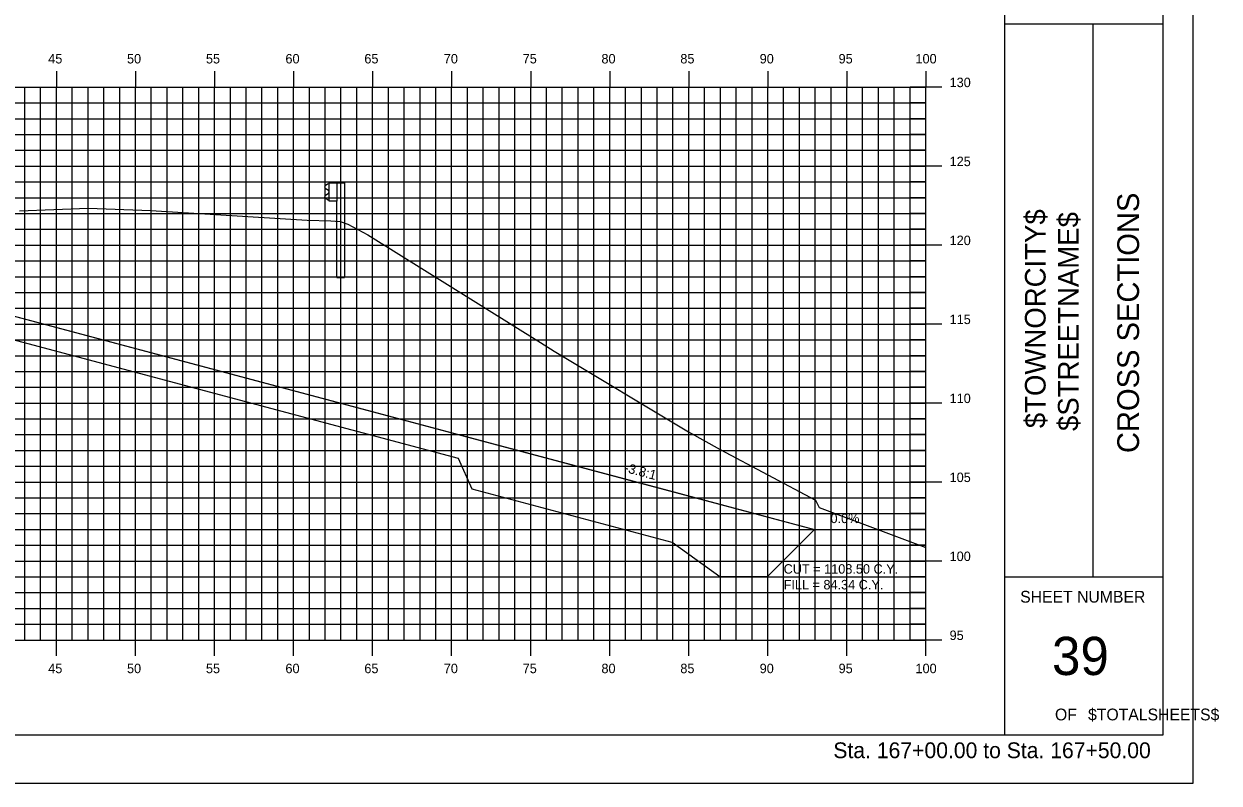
# Model space of a CAD drawing. Extents: x 850598 to 870284, y 366541 to 366651.
# Drawn here: x 855129 to 855204.6, y 366541.2 to 366589.2 of the extents above; entities that cross this region are included whole.
import ezdxf

# ---------------------------------------------------------------- set-up
doc = ezdxf.new("R2010")
doc.units = 0
for name, color, linetype in [('ANNOTATION', 7, 'Continuous'), ('BORDER', 7, 'Continuous'), ('D_Drainage_RipRap', 7, 'Continuous'), ('D_Roadway_Centerline', 7, 'Continuous'), ('D_Roadway_SlopeLines', 7, 'Continuous'), ('D_Text_Standard', 7, 'Continuous'), ('H_V ANNOTATION', 7, 'Continuous'), ('HIGHWAY_TITLE', 7, 'Continuous'), ('MAJOR', 7, 'Continuous'), ('MINOR', 7, 'Continuous'), ('PLOT BOUNDARY', 7, 'Continuous'), ('S_Guardrail_Beam', 7, 'Continuous'), ('S_Roadway_Centerline', 7, 'Continuous')]:
    doc.layers.add(name, color=color, linetype=linetype)

msp = doc.modelspace()

# ---------------------------------------------------------------- linework, layer by layer
at = {"layer": 'BORDER'}
for p, q in [((855191.028, 366544.225), (855191.028, 366649.225)), ((855201.028, 366544.225), (855201.028, 366649.225)), ((855191.028, 366589.228), (855201.028, 366589.228)), ((855196.619, 366554.228), (855196.619, 366589.228)), ((855191.028, 366554.228), (855201.028, 366554.228)), ((855041.028, 366544.225), (855201.028, 366544.225))]:
    msp.add_line(p, q, dxfattribs=at)
at = {"layer": 'D_Drainage_RipRap'}
msp.add_lwpolyline([(855156.469, 366563.225), (855169.125, 366559.853), (855178.987, 366557.225), (855175.987, 366554.225), (855172.987, 366554.225), (855169.987, 366556.403), (855157.331, 366559.775), (855156.469, 366561.725), (855109.028, 366574.366), (855109.028, 366575.866)], close=True, dxfattribs=at)
at = {"layer": 'D_Roadway_Centerline'}
msp.add_lwpolyline([(855059.847, 366574.259), (855061.028, 366574.653), (855064.83, 366575.92), (855071.028, 366577.986), (855075.028, 366578.226), (855086.028, 366578.556), (855097.028, 366578.226), (855101.028, 366577.986), (855103.028, 366577.866), (855109.028, 366575.866), (855156.469, 366563.225), (855169.125, 366559.853), (855178.987, 366557.225), (855182.987, 366557.225)], dxfattribs=at)
at = {"layer": 'D_Roadway_SlopeLines'}
msp.add_lwpolyline([(855109.028, 366575.866), (855178.987, 366557.225), (855178.987, 366557.225)], dxfattribs=at)
at = {"layer": 'MAJOR'}
for p, q in [((855131.028, 366586.227), (855131.028, 366585.225)), ((855131.028, 366586.227), (855131.028, 366585.225)), ((855136.028, 366586.227), (855136.028, 366585.225)), ((855136.028, 366586.227), (855136.028, 366585.225)), ((855141.028, 366586.227), (855141.028, 366585.225)), ((855141.028, 366586.227), (855141.028, 366585.225)), ((855146.028, 366586.227), (855146.028, 366585.225)), ((855146.028, 366586.227), (855146.028, 366585.225)), ((855151.028, 366586.227), (855151.028, 366585.225)), ((855151.028, 366586.227), (855151.028, 366585.225)), ((855156.028, 366586.227), (855156.028, 366585.225)), ((855156.028, 366586.227), (855156.028, 366585.225)), ((855161.028, 366586.227), (855161.028, 366585.225)), ((855161.028, 366586.227), (855161.028, 366585.225)), ((855166.028, 366586.227), (855166.028, 366585.225)), ((855166.028, 366586.227), (855166.028, 366585.225)), ((855171.028, 366586.227), (855171.028, 366585.225)), ((855171.028, 366586.227), (855171.028, 366585.225)), ((855176.028, 366586.227), (855176.028, 366585.225)), ((855176.028, 366586.227), (855176.028, 366585.225)), ((855181.028, 366586.227), (855181.028, 366585.225)), ((855181.028, 366586.227), (855181.028, 366585.225)), ((855186.028, 366586.227), (855186.028, 366585.225)), ((855186.028, 366586.227), (855186.028, 366585.225)), ((855046.028, 366585.225), (855186.028, 366585.225)), ((855046.028, 366585.225), (855186.028, 366585.225)), ((855046.028, 366585.225), (855186.028, 366585.225)), ((855046.028, 366585.225), (855186.028, 366585.225)), ((855131.028, 366550.225), (855131.028, 366585.225)), ((855131.028, 366550.225), (855131.028, 366585.225)), ((855136.028, 366550.225), (855136.028, 366585.225)), ((855136.028, 366550.225), (855136.028, 366585.225)), ((855141.028, 366550.225), (855141.028, 366585.225)), ((855141.028, 366550.225), (855141.028, 366585.225)), ((855146.028, 366550.225), (855146.028, 366585.225)), ((855146.028, 366550.225), (855146.028, 366585.225)), ((855151.028, 366550.225), (855151.028, 366585.225)), ((855151.028, 366550.225), (855151.028, 366585.225)), ((855156.028, 366550.225), (855156.028, 366585.225)), ((855156.028, 366550.225), (855156.028, 366585.225)), ((855161.028, 366550.225), (855161.028, 366585.225)), ((855161.028, 366550.225), (855161.028, 366585.225)), ((855166.028, 366550.225), (855166.028, 366585.225)), ((855166.028, 366550.225), (855166.028, 366585.225)), ((855171.028, 366550.225), (855171.028, 366585.225)), ((855171.028, 366550.225), (855171.028, 366585.225)), ((855176.028, 366550.225), (855176.028, 366585.225)), ((855176.028, 366550.225), (855176.028, 366585.225)), ((855181.028, 366550.225), (855181.028, 366585.225)), ((855181.028, 366550.225), (855181.028, 366585.225)), ((855187.03, 366585.225), (855185.026, 366585.225)), ((855187.03, 366585.225), (855185.026, 366585.225)), ((855186.028, 366550.225), (855186.028, 366585.225)), ((855186.028, 366550.225), (855186.028, 366585.225)), ((855186.028, 366550.225), (855186.028, 366585.225)), ((855186.028, 366550.225), (855186.028, 366585.225)), ((855046.028, 366580.225), (855186.028, 366580.225)), ((855046.028, 366580.225), (855186.028, 366580.225)), ((855187.03, 366580.225), (855185.026, 366580.225)), ((855187.03, 366580.225), (855185.026, 366580.225)), ((855046.028, 366575.225), (855186.028, 366575.225)), ((855046.028, 366575.225), (855186.028, 366575.225)), ((855187.03, 366575.225), (855185.026, 366575.225)), ((855187.03, 366575.225), (855185.026, 366575.225)), ((855046.028, 366570.225), (855186.028, 366570.225)), ((855046.028, 366570.225), (855186.028, 366570.225)), ((855187.03, 366570.225), (855185.026, 366570.225)), ((855187.03, 366570.225), (855185.026, 366570.225)), ((855046.028, 366565.225), (855186.028, 366565.225)), ((855046.028, 366565.225), (855186.028, 366565.225)), ((855187.03, 366565.225), (855185.026, 366565.225)), ((855187.03, 366565.225), (855185.026, 366565.225)), ((855046.028, 366560.225), (855186.028, 366560.225)), ((855046.028, 366560.225), (855186.028, 366560.225)), ((855187.03, 366560.225), (855185.026, 366560.225)), ((855187.03, 366560.225), (855185.026, 366560.225)), ((855046.028, 366555.225), (855186.028, 366555.225)), ((855046.028, 366555.225), (855186.028, 366555.225)), ((855187.03, 366555.225), (855185.026, 366555.225)), ((855187.03, 366555.225), (855185.026, 366555.225)), ((855046.028, 366550.225), (855186.028, 366550.225)), ((855046.028, 366550.225), (855186.028, 366550.225)), ((855046.028, 366550.225), (855186.028, 366550.225)), ((855046.028, 366550.225), (855186.028, 366550.225)), ((855131.028, 366549.223), (855131.028, 366550.225)), ((855131.028, 366549.223), (855131.028, 366550.225)), ((855136.028, 366549.223), (855136.028, 366550.225)), ((855136.028, 366549.223), (855136.028, 366550.225)), ((855141.028, 366549.223), (855141.028, 366550.225)), ((855141.028, 366549.223), (855141.028, 366550.225)), ((855146.028, 366549.223), (855146.028, 366550.225)), ((855146.028, 366549.223), (855146.028, 366550.225)), ((855151.028, 366549.223), (855151.028, 366550.225)), ((855151.028, 366549.223), (855151.028, 366550.225)), ((855156.028, 366549.223), (855156.028, 366550.225)), ((855156.028, 366549.223), (855156.028, 366550.225)), ((855161.028, 366549.223), (855161.028, 366550.225)), ((855161.028, 366549.223), (855161.028, 366550.225)), ((855166.028, 366549.223), (855166.028, 366550.225)), ((855166.028, 366549.223), (855166.028, 366550.225)), ((855171.028, 366549.223), (855171.028, 366550.225)), ((855171.028, 366549.223), (855171.028, 366550.225)), ((855176.028, 366549.223), (855176.028, 366550.225)), ((855176.028, 366549.223), (855176.028, 366550.225)), ((855181.028, 366549.223), (855181.028, 366550.225)), ((855181.028, 366549.223), (855181.028, 366550.225)), ((855187.03, 366550.225), (855185.026, 366550.225)), ((855187.03, 366550.225), (855185.026, 366550.225)), ((855186.028, 366549.223), (855186.028, 366550.225)), ((855186.028, 366549.223), (855186.028, 366550.225))]:
    msp.add_line(p, q, dxfattribs=at)
at = {"layer": 'MINOR'}
for p, q in [((855129.028, 366550.225), (855129.028, 366585.225)), ((855129.028, 366550.225), (855129.028, 366585.225)), ((855130.028, 366550.225), (855130.028, 366585.225)), ((855130.028, 366550.225), (855130.028, 366585.225)), ((855132.028, 366550.225), (855132.028, 366585.225)), ((855132.028, 366550.225), (855132.028, 366585.225)), ((855133.028, 366550.225), (855133.028, 366585.225)), ((855133.028, 366550.225), (855133.028, 366585.225)), ((855134.028, 366550.225), (855134.028, 366585.225)), ((855134.028, 366550.225), (855134.028, 366585.225)), ((855135.028, 366550.225), (855135.028, 366585.225)), ((855135.028, 366550.225), (855135.028, 366585.225)), ((855137.028, 366550.225), (855137.028, 366585.225)), ((855137.028, 366550.225), (855137.028, 366585.225)), ((855138.028, 366550.225), (855138.028, 366585.225)), ((855138.028, 366550.225), (855138.028, 366585.225)), ((855139.028, 366550.225), (855139.028, 366585.225)), ((855139.028, 366550.225), (855139.028, 366585.225)), ((855140.028, 366550.225), (855140.028, 366585.225)), ((855140.028, 366550.225), (855140.028, 366585.225)), ((855142.028, 366550.225), (855142.028, 366585.225)), ((855142.028, 366550.225), (855142.028, 366585.225)), ((855143.028, 366550.225), (855143.028, 366585.225)), ((855143.028, 366550.225), (855143.028, 366585.225)), ((855144.028, 366550.225), (855144.028, 366585.225)), ((855144.028, 366550.225), (855144.028, 366585.225)), ((855145.028, 366550.225), (855145.028, 366585.225)), ((855145.028, 366550.225), (855145.028, 366585.225)), ((855147.028, 366550.225), (855147.028, 366585.225)), ((855147.028, 366550.225), (855147.028, 366585.225)), ((855148.028, 366550.225), (855148.028, 366585.225)), ((855148.028, 366550.225), (855148.028, 366585.225)), ((855149.028, 366550.225), (855149.028, 366585.225)), ((855149.028, 366550.225), (855149.028, 366585.225)), ((855150.028, 366550.225), (855150.028, 366585.225)), ((855150.028, 366550.225), (855150.028, 366585.225)), ((855152.028, 366550.225), (855152.028, 366585.225)), ((855152.028, 366550.225), (855152.028, 366585.225)), ((855153.028, 366550.225), (855153.028, 366585.225)), ((855153.028, 366550.225), (855153.028, 366585.225)), ((855154.028, 366550.225), (855154.028, 366585.225)), ((855154.028, 366550.225), (855154.028, 366585.225)), ((855155.028, 366550.225), (855155.028, 366585.225)), ((855155.028, 366550.225), (855155.028, 366585.225)), ((855157.028, 366550.225), (855157.028, 366585.225)), ((855157.028, 366550.225), (855157.028, 366585.225)), ((855158.028, 366550.225), (855158.028, 366585.225)), ((855158.028, 366550.225), (855158.028, 366585.225)), ((855159.028, 366550.225), (855159.028, 366585.225)), ((855159.028, 366550.225), (855159.028, 366585.225)), ((855160.028, 366550.225), (855160.028, 366585.225)), ((855160.028, 366550.225), (855160.028, 366585.225)), ((855162.028, 366550.225), (855162.028, 366585.225)), ((855162.028, 366550.225), (855162.028, 366585.225)), ((855163.028, 366550.225), (855163.028, 366585.225)), ((855163.028, 366550.225), (855163.028, 366585.225)), ((855164.028, 366550.225), (855164.028, 366585.225)), ((855164.028, 366550.225), (855164.028, 366585.225)), ((855165.028, 366550.225), (855165.028, 366585.225)), ((855165.028, 366550.225), (855165.028, 366585.225)), ((855167.028, 366550.225), (855167.028, 366585.225)), ((855167.028, 366550.225), (855167.028, 366585.225)), ((855168.028, 366550.225), (855168.028, 366585.225)), ((855168.028, 366550.225), (855168.028, 366585.225)), ((855169.028, 366550.225), (855169.028, 366585.225)), ((855169.028, 366550.225), (855169.028, 366585.225)), ((855170.028, 366550.225), (855170.028, 366585.225)), ((855170.028, 366550.225), (855170.028, 366585.225)), ((855172.028, 366550.225), (855172.028, 366585.225)), ((855172.028, 366550.225), (855172.028, 366585.225)), ((855173.028, 366550.225), (855173.028, 366585.225)), ((855173.028, 366550.225), (855173.028, 366585.225)), ((855174.028, 366550.225), (855174.028, 366585.225)), ((855174.028, 366550.225), (855174.028, 366585.225)), ((855175.028, 366550.225), (855175.028, 366585.225)), ((855175.028, 366550.225), (855175.028, 366585.225)), ((855177.028, 366550.225), (855177.028, 366585.225)), ((855177.028, 366550.225), (855177.028, 366585.225)), ((855178.028, 366550.225), (855178.028, 366585.225)), ((855178.028, 366550.225), (855178.028, 366585.225)), ((855179.028, 366550.225), (855179.028, 366585.225)), ((855179.028, 366550.225), (855179.028, 366585.225)), ((855180.028, 366550.225), (855180.028, 366585.225)), ((855180.028, 366550.225), (855180.028, 366585.225)), ((855182.028, 366550.225), (855182.028, 366585.225)), ((855182.028, 366550.225), (855182.028, 366585.225)), ((855183.028, 366550.225), (855183.028, 366585.225)), ((855183.028, 366550.225), (855183.028, 366585.225)), ((855184.028, 366550.225), (855184.028, 366585.225)), ((855184.028, 366550.225), (855184.028, 366585.225)), ((855185.028, 366550.225), (855185.028, 366585.225)), ((855185.028, 366550.225), (855185.028, 366585.225)), ((855046.028, 366584.225), (855186.028, 366584.225)), ((855046.028, 366584.225), (855186.028, 366584.225)), ((855186.028, 366584.225), (855185.026, 366584.225)), ((855186.028, 366584.225), (855185.026, 366584.225)), ((855046.028, 366583.225), (855186.028, 366583.225)), ((855046.028, 366583.225), (855186.028, 366583.225)), ((855186.028, 366583.225), (855185.026, 366583.225)), ((855186.028, 366583.225), (855185.026, 366583.225)), ((855046.028, 366582.225), (855186.028, 366582.225)), ((855046.028, 366582.225), (855186.028, 366582.225)), ((855186.028, 366582.225), (855185.026, 366582.225)), ((855186.028, 366582.225), (855185.026, 366582.225)), ((855046.028, 366581.225), (855186.028, 366581.225)), ((855046.028, 366581.225), (855186.028, 366581.225)), ((855186.028, 366581.225), (855185.026, 366581.225)), ((855186.028, 366581.225), (855185.026, 366581.225)), ((855046.028, 366579.225), (855186.028, 366579.225)), ((855046.028, 366579.225), (855186.028, 366579.225)), ((855186.028, 366579.225), (855185.026, 366579.225)), ((855186.028, 366579.225), (855185.026, 366579.225)), ((855046.028, 366578.225), (855186.028, 366578.225)), ((855046.028, 366578.225), (855186.028, 366578.225)), ((855186.028, 366578.225), (855185.026, 366578.225)), ((855186.028, 366578.225), (855185.026, 366578.225)), ((855046.028, 366577.225), (855186.028, 366577.225)), ((855046.028, 366577.225), (855186.028, 366577.225)), ((855186.028, 366577.225), (855185.026, 366577.225)), ((855186.028, 366577.225), (855185.026, 366577.225)), ((855046.028, 366576.225), (855186.028, 366576.225)), ((855046.028, 366576.225), (855186.028, 366576.225)), ((855186.028, 366576.225), (855185.026, 366576.225)), ((855186.028, 366576.225), (855185.026, 366576.225)), ((855046.028, 366574.225), (855186.028, 366574.225)), ((855046.028, 366574.225), (855186.028, 366574.225)), ((855186.028, 366574.225), (855185.026, 366574.225)), ((855186.028, 366574.225), (855185.026, 366574.225)), ((855046.028, 366573.225), (855186.028, 366573.225)), ((855046.028, 366573.225), (855186.028, 366573.225)), ((855186.028, 366573.225), (855185.026, 366573.225)), ((855186.028, 366573.225), (855185.026, 366573.225)), ((855046.028, 366572.225), (855186.028, 366572.225)), ((855046.028, 366572.225), (855186.028, 366572.225)), ((855186.028, 366572.225), (855185.026, 366572.225)), ((855186.028, 366572.225), (855185.026, 366572.225)), ((855046.028, 366571.225), (855186.028, 366571.225)), ((855046.028, 366571.225), (855186.028, 366571.225)), ((855186.028, 366571.225), (855185.026, 366571.225)), ((855186.028, 366571.225), (855185.026, 366571.225)), ((855046.028, 366569.225), (855186.028, 366569.225)), ((855046.028, 366569.225), (855186.028, 366569.225)), ((855186.028, 366569.225), (855185.026, 366569.225)), ((855186.028, 366569.225), (855185.026, 366569.225)), ((855046.028, 366568.225), (855186.028, 366568.225)), ((855046.028, 366568.225), (855186.028, 366568.225)), ((855186.028, 366568.225), (855185.026, 366568.225)), ((855186.028, 366568.225), (855185.026, 366568.225)), ((855046.028, 366567.225), (855186.028, 366567.225)), ((855046.028, 366567.225), (855186.028, 366567.225)), ((855186.028, 366567.225), (855185.026, 366567.225)), ((855186.028, 366567.225), (855185.026, 366567.225)), ((855046.028, 366566.225), (855186.028, 366566.225)), ((855046.028, 366566.225), (855186.028, 366566.225)), ((855186.028, 366566.225), (855185.026, 366566.225)), ((855186.028, 366566.225), (855185.026, 366566.225)), ((855046.028, 366564.225), (855186.028, 366564.225)), ((855046.028, 366564.225), (855186.028, 366564.225)), ((855186.028, 366564.225), (855185.026, 366564.225)), ((855186.028, 366564.225), (855185.026, 366564.225)), ((855046.028, 366563.225), (855186.028, 366563.225)), ((855046.028, 366563.225), (855186.028, 366563.225)), ((855186.028, 366563.225), (855185.026, 366563.225)), ((855186.028, 366563.225), (855185.026, 366563.225)), ((855046.028, 366562.225), (855186.028, 366562.225)), ((855046.028, 366562.225), (855186.028, 366562.225)), ((855186.028, 366562.225), (855185.026, 366562.225)), ((855186.028, 366562.225), (855185.026, 366562.225)), ((855046.028, 366561.225), (855186.028, 366561.225)), ((855046.028, 366561.225), (855186.028, 366561.225)), ((855186.028, 366561.225), (855185.026, 366561.225)), ((855186.028, 366561.225), (855185.026, 366561.225)), ((855046.028, 366559.225), (855186.028, 366559.225)), ((855046.028, 366559.225), (855186.028, 366559.225)), ((855186.028, 366559.225), (855185.026, 366559.225)), ((855186.028, 366559.225), (855185.026, 366559.225)), ((855046.028, 366558.225), (855186.028, 366558.225)), ((855046.028, 366558.225), (855186.028, 366558.225)), ((855186.028, 366558.225), (855185.026, 366558.225)), ((855186.028, 366558.225), (855185.026, 366558.225)), ((855046.028, 366557.225), (855186.028, 366557.225)), ((855046.028, 366557.225), (855186.028, 366557.225)), ((855186.028, 366557.225), (855185.026, 366557.225)), ((855186.028, 366557.225), (855185.026, 366557.225)), ((855046.028, 366556.225), (855186.028, 366556.225)), ((855046.028, 366556.225), (855186.028, 366556.225)), ((855186.028, 366556.225), (855185.026, 366556.225)), ((855186.028, 366556.225), (855185.026, 366556.225)), ((855046.028, 366554.225), (855186.028, 366554.225)), ((855046.028, 366554.225), (855186.028, 366554.225)), ((855186.028, 366554.225), (855185.026, 366554.225)), ((855186.028, 366554.225), (855185.026, 366554.225)), ((855046.028, 366553.225), (855186.028, 366553.225)), ((855046.028, 366553.225), (855186.028, 366553.225)), ((855186.028, 366553.225), (855185.026, 366553.225)), ((855186.028, 366553.225), (855185.026, 366553.225)), ((855046.028, 366552.225), (855186.028, 366552.225)), ((855046.028, 366552.225), (855186.028, 366552.225)), ((855186.028, 366552.225), (855185.026, 366552.225)), ((855186.028, 366552.225), (855185.026, 366552.225)), ((855046.028, 366551.225), (855186.028, 366551.225)), ((855046.028, 366551.225), (855186.028, 366551.225)), ((855186.028, 366551.225), (855185.026, 366551.225)), ((855186.028, 366551.225), (855185.026, 366551.225))]:
    msp.add_line(p, q, dxfattribs=at)
at = {"layer": 'PLOT BOUNDARY'}
msp.add_lwpolyline([(855032.935, 366541.166), (855202.935, 366541.166), (855202.935, 366651.166), (855032.935, 366651.166)], close=True, dxfattribs=at)
at = {"layer": 'S_Guardrail_Beam'}
for p, q in [((855148.175, 366579.082), (855148.031, 366578.982)), ((855148.031, 366578.839), (855148.227, 366578.703)), ((855148.273, 366579.103), (855148.191, 366579.089)), ((855148.273, 366579.176), (855148.763, 366579.176)), ((855148.273, 366578.01), (855148.273, 366579.176)), ((855148.763, 366579.176), (855149.255, 366579.176)), ((855148.763, 366579.176), (855148.763, 366578.01)), ((855149.255, 366579.176), (855149.255, 366573.176)), ((855148.227, 366578.483), (855148.031, 366578.347)), ((855148.031, 366578.204), (855148.175, 366578.104)), ((855148.191, 366578.097), (855148.273, 366578.083)), ((855148.26, 366578.638), (855148.26, 366578.547)), ((855148.763, 366578.01), (855148.273, 366578.01)), ((855148.763, 366573.176), (855148.763, 366578.01)), ((855148.763, 366573.176), (855149.255, 366573.176))]:
    msp.add_line(p, q, dxfattribs=at)
for centre, major_axis, start_param, end_param in [((855148.082, 366578.911), (-0.0877, 0), 5.323254, 7.243116), ((855148.199, 366579.048), (-0.0417, 0), 4.886922, 5.323254), ((855148.082, 366578.275), (-0.0877, 0), 5.323254, 7.243116), ((855148.199, 366578.138), (-0.0417, 0), 0.959931, 1.396263), ((855148.181, 366578.638), (0.0789, 0), 0, 0.959931), ((855148.181, 366578.547), (0.0789, 0), 5.323254, 6.283185)]:
    msp.add_ellipse(centre, major_axis=major_axis, ratio=0.995501, start_param=start_param, end_param=end_param, dxfattribs=at)
at = {"layer": 'S_Roadway_Centerline'}
msp.add_lwpolyline([(855128.685, 366577.405), (855133.027, 366577.563), (855137.001, 366577.406), (855146.896, 366576.796), (855148.392, 366576.772), (855148.982, 366576.712), (855149.457, 366576.543), (855150.725, 366575.882), (855161.646, 366569.069), (855162.505, 366568.513), (855171.021, 366563.414), (855173.007, 366562.287), (855179.035, 366559.077), (855179.281, 366558.607), (855186.028, 366556.092)], dxfattribs=at)

# ---------------------------------------------------------------- texts
at = {"layer": 'ANNOTATION'}
msp.add_text('-3.8:1', height=0.6, rotation=345.08002, dxfattribs=at).set_placement((855166.904, 366560.88))
msp.add_text('0.0%', height=0.6, dxfattribs=at).set_placement((855179.992, 366557.625))
at = {"layer": 'BORDER'}
for s, height, rotation, p in [('CROSS SECTIONS', 1.37787, 90, (855199.513, 366562.062)), ('SHEET NUMBER', 0.74527, 360, (855191.993, 366552.592)), ('39', 2.4194, 360, (855194.004, 366548.008)), ('OF', 0.7453, 360, (855194.195, 366545.138)), ('$TOTALSHEETS$', 0.74527, 360, (855196.285, 366545.138))]:
    msp.add_text(s, height=height, rotation=rotation, dxfattribs=at).set_placement(p)
at = {"layer": 'D_Text_Standard'}
for s, p in [('CUT = 1108.50 C.Y.', (855177.028, 366554.425)), ('FILL = 84.34 C.Y.', (855177.028, 366553.429))]:
    msp.add_text(s, height=0.6, dxfattribs=at).set_placement(p)
at = {"layer": 'H_V ANNOTATION'}
for s, height, p in [('45', 0.6, (855130.506, 366586.725)), ('50', 0.6, (855135.492, 366586.725)), ('55', 0.6, (855140.484, 366586.725)), ('60', 0.6, (855145.514, 366586.725)), ('65', 0.6, (855150.506, 366586.725)), ('70', 0.6, (855155.53, 366586.725)), ('75', 0.6, (855160.522, 366586.725)), ('80', 0.6, (855165.503, 366586.725)), ('85', 0.6, (855170.495, 366586.725)), ('90', 0.6, (855175.514, 366586.725)), ('95', 0.6, (855180.506, 366586.725)), ('100', 0.6, (855185.37, 366586.725)), ('130', 0.6, (855187.528, 366585.225)), ('125', 0.6, (855187.528, 366580.225)), ('120', 0.6, (855187.528, 366575.225)), ('115', 0.6, (855187.528, 366570.225)), ('110', 0.6, (855187.528, 366565.225)), ('105', 0.6, (855187.528, 366560.225)), ('100', 0.6, (855187.528, 366555.225)), ('95', 0.6, (855187.528, 366550.225)), ('45', 0.6, (855130.506, 366548.125)), ('50', 0.6, (855135.492, 366548.125)), ('55', 0.6, (855140.484, 366548.125)), ('60', 0.6, (855145.514, 366548.125)), ('65', 0.6, (855150.506, 366548.125)), ('70', 0.6, (855155.53, 366548.125)), ('75', 0.6, (855160.522, 366548.125)), ('80', 0.6, (855165.503, 366548.125)), ('85', 0.6, (855170.495, 366548.125)), ('90', 0.6, (855175.514, 366548.125)), ('95', 0.6, (855180.506, 366548.125)), ('100', 0.6, (855185.37, 366548.125)), ('Sta. 167+00.00 to Sta. 167+50.00', 1.0002, (855180.174, 366542.745))]:
    msp.add_text(s, height=height, dxfattribs=at).set_placement(p)
at = {"layer": 'HIGHWAY_TITLE'}
for s, p in [('$TOWNORCITY$', (855193.6, 366563.637)), ('$STREETNAME$', (855195.687, 366563.457))]:
    msp.add_text(s, height=1.30428, rotation=90, dxfattribs=at).set_placement(p)
at = {"layer": 'S_Roadway_Centerline'}
for s, p in [('C', (855133.022, 366577.563)), ('L', (855133.027, 366577.556))]:
    msp.add_text(s, height=0.0146, dxfattribs=at).set_placement(p)

doc.saveas('drawing.dxf')
